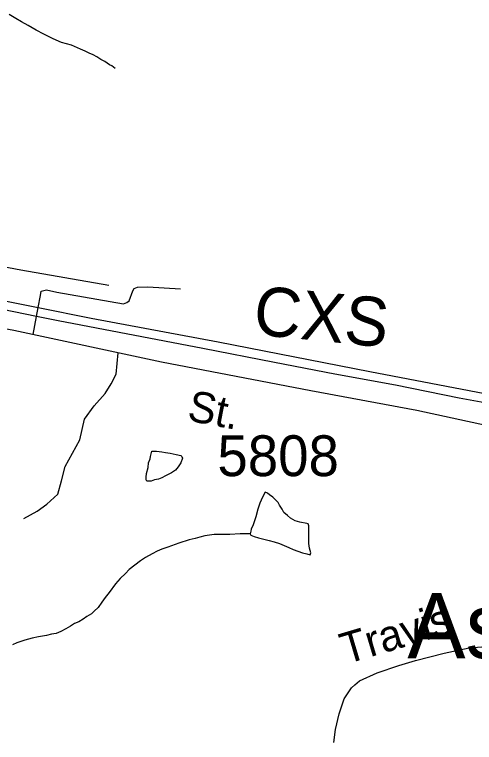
# Model space of a CAD drawing. Extents: x 2001466 to 2224147, y 644118 to 847247.
# Drawn here: x 2071957 to 2073365, y 741675 to 743904 of the extents above; entities that cross this region are included whole.
import ezdxf

# ---------------------------------------------------------------- set-up
doc = ezdxf.new("R2010")
doc.units = 0
for name, color, linetype in [('Exist Civil Demographics Community Label', 7, 'Continuous'), ('Exist Hydrographic Misc Water Feature', 7, 'Continuous'), ('Exist Railroad Mainline', 7, 'Continuous'), ('Exist Railroad Mainline Label', 7, 'Continuous'), ('Exist Railroad Siding', 7, 'Continuous'), ('Exist Road Non-System Type 51', 7, 'Continuous'), ('Exist Road Non-System Type 51 Label', 7, 'Continuous'), ('Exist Road Secondary Type 51 Attributed', 7, 'Continuous'), ('Exist Road Secondary Type 51 Label', 7, 'Continuous'), ('Exist Road Secondary Type 51 Number Label', 7, 'Continuous')]:
    doc.layers.add(name, color=color, linetype=linetype)

msp = doc.modelspace()

# ---------------------------------------------------------------- linework, layer by layer
at = {"layer": 'Exist Hydrographic Misc Water Feature'}
for points in [[(2072265.6, 743738.1), (2072255.3, 743746.2), (2072247.5, 743750.2), (2072233.4, 743760), (2072221.3, 743766.3), (2072209.4, 743774.2), (2072197.7, 743780), (2072185.6, 743785.9), (2072173.3, 743791.8), (2072159.6, 743798), (2072131.3, 743810), (2072101.5, 743817.7), (2072075.5, 743829.8), (2072047.2, 743843.8), (2072023.2, 743855.5), (2071999.2, 743869.7), (2071979.1, 743881.7), (2071961.3, 743891.7), (2071941.2, 743903.7)], [(2072433.5, 742560.6), (2072451.6, 742556.6), (2072465.9, 742552.9), (2072469.6, 742550.6), (2072471.7, 742544.7), (2072465.9, 742530.9), (2072457.9, 742518.8), (2072449.9, 742508.6), (2072438, 742500.7), (2072431.9, 742496.8), (2072419.8, 742490.5), (2072407.7, 742484.6), (2072397.6, 742480.8), (2072385.9, 742478.6), (2072375.9, 742474.4), (2072367.7, 742474.4), (2072361.8, 742474.5), (2072359.9, 742478.5), (2072359.9, 742486.6), (2072361.5, 742498.5), (2072365.9, 742516.5), (2072367.7, 742530.8), (2072372, 742542.8), (2072373.6, 742550.6), (2072375.7, 742558.4), (2072377.5, 742566.6), (2072391.7, 742566.5), (2072407.9, 742564.5), (2072419.8, 742562.6), (2072433.5, 742560.6)], [(2072678.4, 742313.4), (2072680.2, 742309.4), (2072690.2, 742305), (2072704.4, 742301.3), (2072720.4, 742297.3), (2072736.2, 742293.2), (2072752.2, 742289.2), (2072768.2, 742283.5), (2072796.3, 742271.5), (2072810.2, 742265.4), (2072838.3, 742255.4), (2072852, 742251.7), (2072862.3, 742249.4), (2072864.3, 742255.6), (2072860.2, 742269.6), (2072858.4, 742283.6), (2072858, 742297.5), (2072857.8, 742311.7), (2072857.8, 742321.5), (2072858.2, 742333.6), (2072858, 742337.7), (2072855.9, 742343.6), (2072852, 742345.4), (2072830.1, 742349.5), (2072815.9, 742353.3), (2072802, 742361.5), (2072792.4, 742369.5), (2072781.9, 742379.2), (2072776, 742389.4), (2072767.8, 742401.2), (2072764.1, 742409.5), (2072756.1, 742417.2), (2072748.1, 742425.3), (2072737.8, 742433.3), (2072731.9, 742437.5), (2072723.9, 742441.2), (2072715.7, 742425.3), (2072708.1, 742407), (2072702.1, 742389.3), (2072696, 742365), (2072688, 742341.1), (2072682, 742327.4), (2072680.2, 742321.2), (2072678.4, 742313.4)], [(2072678.4, 742313.4), (2072648.2, 742313), (2072616.4, 742311), (2072592, 742311), (2072568.2, 742310.9), (2072554.3, 742309), (2072540.1, 742307.2), (2072524.2, 742303), (2072510.2, 742299.1), (2072492.2, 742294.9), (2072460.2, 742284.7), (2072426.3, 742272.9), (2072408.3, 742266.7), (2072394.1, 742260.7), (2072378.4, 742252.6), (2072358.1, 742240.6), (2072342.5, 742230.4), (2072308.2, 742204.4), (2072296.5, 742192.3), (2072280.8, 742176.5), (2072266.6, 742160.4), (2072246.5, 742134.2), (2072234.4, 742118.6), (2072224.4, 742104.3), (2072212.9, 742088.2), (2072200.6, 742076.3), (2072193, 742068.5), (2072178.4, 742060.2), (2072167, 742052.2), (2072154.4, 742044.3), (2072140.7, 742038.3), (2072128.8, 742030.3), (2072114.7, 742022.3), (2072098.9, 742014.2), (2072084.7, 742008.2), (2072070.8, 742005.9), (2072054.8, 742002.2), (2072030.8, 741998.1), (2072010.9, 741993.9), (2071988.8, 741987.9), (2071964.8, 741979.7), (2071951, 741973.7)]]:
    msp.add_lwpolyline(points, dxfattribs=at)
at = {"layer": 'Exist Railroad Mainline'}
for points in [[(2074052.2, 742590), (2073772.8, 742643.4), (2073531.7, 742690.4), (2073318.5, 742728.7), (2073123.3, 742768.7), (2072938, 742802.5), (2072752.7, 742838.3), (2072533.6, 742880.8), (2072091.3, 742965.8), (2072024.6, 742979.4), (2071850.3, 743014.7), (2071639.1, 743053.1), (2071461.8, 743090.7), (2071282.5, 743124.4), (2071091.3, 743162.3), (2070896.1, 743200.3), (2070698.9, 743242.3), (2070523.6, 743277.9), (2070330.5, 743319.8), (2070144.5, 743358.7), (2070084, 743371.4)], [(2071378.8, 743136.4), (2071530.2, 743105.3), (2071834.9, 743045.1), (2072029.8, 743006.1), (2072191.5, 742973.8), (2072580, 742901.8), (2073044.2, 742810.3), (2074052.2, 742617.4)]]:
    msp.add_lwpolyline(points, dxfattribs=at)
at = {"layer": 'Exist Railroad Siding'}
msp.add_lwpolyline([(2071378.8, 743136.4), (2071473, 743148.5), (2071557.2, 743158.7), (2071619.3, 743163.5), (2071667.3, 743162.5), (2071729.3, 743161.2), (2071831.1, 743149.1), (2071976.5, 743122.2), (2072245.6, 743074.7)], dxfattribs=at)
at = {"layer": 'Exist Road Non-System Type 51'}
for p, q in [((2072024.6, 742979.4), (2072029.8, 743006.1)), ((2072013.9, 742923.5), (2072024.6, 742979.4))]:
    msp.add_line(p, q, dxfattribs=at)
for points in [[(2072029.8, 743006.1), (2072036.9, 743042.9), (2072039.2, 743056.9), (2072055.3, 743060.6), (2072087.1, 743053.9), (2072290.4, 743017.7), (2072300.5, 743021.5), (2072308.6, 743027.4), (2072319.2, 743057.2), (2072323.4, 743065.1), (2072333.4, 743068.9), (2072365.5, 743070.2), (2072465.3, 743064.2)], [(2071986.1, 742360), (2072026.9, 742382.3), (2072056.6, 742404.6), (2072090.1, 742434.4), (2072101.2, 742475.3), (2072112.4, 742519.9), (2072156.9, 742601.6), (2072171.8, 742664.8), (2072201.5, 742705.7), (2072234.9, 742742.9), (2072253.5, 742772.6), (2072268.4, 742802.3), (2072274.8, 742867.2)], [(2072934.9, 741674.5), (2072939.7, 741714.4), (2072950.7, 741762.2), (2072965.7, 741807.9), (2072976, 741823.7), (2072988.3, 741841.4), (2072998.5, 741851.2), (2073012.8, 741862.9), (2073067.3, 741887.8), (2073133.8, 741910.5), (2073184.1, 741925.4), (2073272.5, 741947.6), (2073348.9, 741964.1), (2073386.9, 741967.3)]]:
    msp.add_lwpolyline(points, dxfattribs=at)
at = {"layer": 'Exist Road Secondary Type 51 Attributed'}
msp.add_lwpolyline([(2074044, 742514.6), (2073930.6, 742533.5), (2073644.9, 742592.3), (2073188.7, 742690.9), (2072864.5, 742751.3), (2072407.5, 742838.7), (2071955.3, 742936.1), (2071549, 743013), (2071138.6, 743095.1), (2070824, 743163.1), (2070585.9, 743209.8), (2070344.5, 743253.3), (2070198, 743267.8), (2070054.8, 743260.2)], dxfattribs=at)

# ---------------------------------------------------------------- texts
at = {"layer": 'Exist Civil Demographics Community Label'}
msp.add_text('Asbury', height=200, dxfattribs=at).set_placement((2073159.3, 741931.7))
at = {"layer": 'Exist Railroad Mainline Label'}
msp.add_text('CXS', height=150, rotation=354.286, dxfattribs=at).set_placement((2072684.3, 742924.8))
at = {"layer": 'Exist Road Non-System Type 51 Label'}
msp.add_text('Travis', height=95, rotation=16.5751, dxfattribs=at).set_placement((2072971, 741913.4))
at = {"layer": 'Exist Road Secondary Type 51 Label'}
msp.add_text(' St.', height=95, rotation=349.1477, dxfattribs=at).set_placement((2072448, 742667.7))
at = {"layer": 'Exist Road Secondary Type 51 Number Label'}
msp.add_text('5808', height=125, dxfattribs=at).set_placement((2072578.2, 742490.1))

doc.saveas('drawing.dxf')
